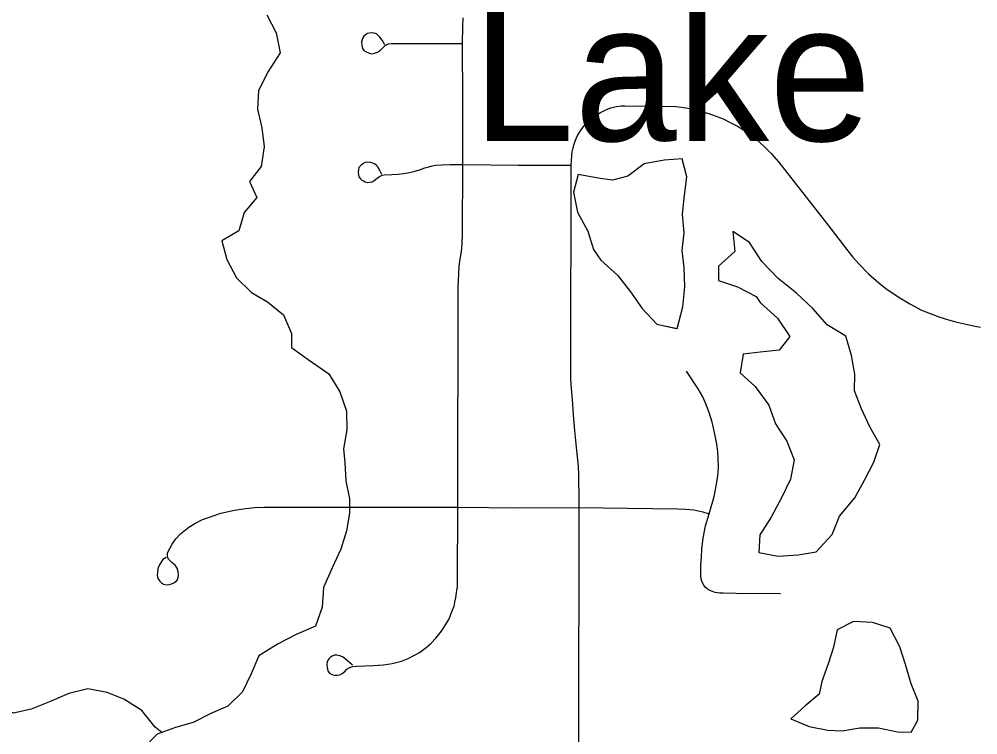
# Model space of a CAD drawing. Extents: x 0 to 34, y 0 to 22.
# Drawn here: x 5.5847 to 5.9141, y 14.6143 to 14.8603 of the extents above; entities that cross this region are included whole.
import ezdxf

# ---------------------------------------------------------------- set-up
doc = ezdxf.new("R2010")
doc.units = 0
for name, color, linetype in [('GM_X_Minor_Lake', 7, 'Continuous'), ('GM_X_Minor_Lake_Text', 7, 'Continuous'), ('GM_X_Minor_River', 7, 'Continuous'), ('GM_X_Township_Road', 7, 'Continuous')]:
    doc.layers.add(name, color=color, linetype=linetype)

msp = doc.modelspace()

# ---------------------------------------------------------------- linework, layer by layer
at = {"layer": 'GM_X_Minor_Lake'}
for points in [[(5.81071932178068, 14.75400649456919), (5.812775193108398, 14.761461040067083), (5.81345038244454, 14.768300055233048), (5.813179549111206, 14.774936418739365), (5.812538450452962, 14.780810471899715), (5.81322405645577, 14.786890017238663), (5.812575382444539, 14.793333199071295), (5.81325530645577, 14.799791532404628), (5.814127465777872, 14.806064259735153), (5.812533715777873, 14.81230573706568), (5.806279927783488, 14.811847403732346), (5.799465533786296, 14.810622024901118), (5.793826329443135, 14.806376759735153), (5.78853182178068, 14.804981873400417), (5.783590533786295, 14.805678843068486), (5.776747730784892, 14.806920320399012), (5.775114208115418, 14.80082846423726), (5.776525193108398, 14.794016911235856), (5.780019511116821, 14.787419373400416), (5.781992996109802, 14.781183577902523)], [(5.810714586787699, 14.753989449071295), (5.812775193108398, 14.761461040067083), (5.81345038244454, 14.768300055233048), (5.813179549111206, 14.774936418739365), (5.812538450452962, 14.780810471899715), (5.81322405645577, 14.786890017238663), (5.812575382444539, 14.793333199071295), (5.81325530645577, 14.799791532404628), (5.814127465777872, 14.806064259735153), (5.812533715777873, 14.81230573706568), (5.806279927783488, 14.811847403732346), (5.799465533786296, 14.810622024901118), (5.793826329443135, 14.806376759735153), (5.78853182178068, 14.804981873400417), (5.783590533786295, 14.805678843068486), (5.776747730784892, 14.806920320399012), (5.775114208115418, 14.80082846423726), (5.776525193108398, 14.794016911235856), (5.780019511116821, 14.787419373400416), (5.781992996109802, 14.781183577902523)], [(5.880414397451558, 14.71410024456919), (5.877016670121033, 14.720152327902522), (5.874096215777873, 14.72637770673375), (5.871743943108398, 14.732607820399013), (5.871863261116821, 14.738301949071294), (5.87064735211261, 14.744737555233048), (5.8686691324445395, 14.751353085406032), (5.862361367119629, 14.755257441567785), (5.857360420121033, 14.760886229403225), (5.851795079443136, 14.76612770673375), (5.84547405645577, 14.771170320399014), (5.839902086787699, 14.776981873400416), (5.835648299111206, 14.783568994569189), (5.8299115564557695, 14.787290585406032), (5.830564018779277, 14.780468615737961), (5.824934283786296, 14.775463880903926), (5.824994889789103, 14.770533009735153), (5.8314712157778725, 14.76833793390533), (5.837961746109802, 14.765004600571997)], [(5.781992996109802, 14.781183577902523), (5.784505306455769, 14.777421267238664), (5.790257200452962, 14.772371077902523), (5.79469280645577, 14.766544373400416), (5.798744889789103, 14.760904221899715), (5.803742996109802, 14.755464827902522), (5.81071932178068, 14.75400649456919)], [(5.781992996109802, 14.781183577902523), (5.784505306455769, 14.777421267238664), (5.790257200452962, 14.772371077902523), (5.79469280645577, 14.766544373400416), (5.798744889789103, 14.760904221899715), (5.803742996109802, 14.755464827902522), (5.8105895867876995, 14.75403395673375)], [(5.837961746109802, 14.765004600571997), (5.839314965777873, 14.762935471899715), (5.845261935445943, 14.757507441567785), (5.849510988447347, 14.751300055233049), (5.845775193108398, 14.746510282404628), (5.839333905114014, 14.745859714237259), (5.833460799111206, 14.74521577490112), (5.832402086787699, 14.738751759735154), (5.837580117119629, 14.734074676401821), (5.842211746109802, 14.72768168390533), (5.844565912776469, 14.721260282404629), (5.848433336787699, 14.7152385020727), (5.850977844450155, 14.708819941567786), (5.849730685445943, 14.70216274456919), (5.846770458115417, 14.696055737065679), (5.843061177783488, 14.689177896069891), (5.839151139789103, 14.683057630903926), (5.838846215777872, 14.676981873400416), (5.845501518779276, 14.675737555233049), (5.852324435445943, 14.67620346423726), (5.858571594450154, 14.677231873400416), (5.8640005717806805, 14.68318168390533), (5.866579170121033, 14.68947524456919), (5.8718130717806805, 14.69580289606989), (5.875153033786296, 14.701916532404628), (5.878302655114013, 14.708026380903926), (5.880414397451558, 14.71410024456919)], [(5.89343807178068, 14.619392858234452), (5.893532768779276, 14.62587770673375), (5.891183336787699, 14.631918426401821), (5.889205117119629, 14.63853395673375), (5.887234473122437, 14.644581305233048), (5.883931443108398, 14.650989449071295), (5.877836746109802, 14.65299986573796), (5.871383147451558, 14.653298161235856), (5.865728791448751, 14.650379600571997), (5.864473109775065, 14.644482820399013), (5.862645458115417, 14.638767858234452), (5.86044280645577, 14.632668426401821)], [(5.893441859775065, 14.619663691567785), (5.893532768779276, 14.62587770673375), (5.891183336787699, 14.631918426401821), (5.889205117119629, 14.63853395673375), (5.887234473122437, 14.644581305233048), (5.883931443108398, 14.650989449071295), (5.877836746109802, 14.65299986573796), (5.871383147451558, 14.653298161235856), (5.865728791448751, 14.650379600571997), (5.864473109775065, 14.644482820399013), (5.862645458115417, 14.638767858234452), (5.86044280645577, 14.632668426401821)], [(5.86044280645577, 14.632668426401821), (5.859548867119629, 14.62829342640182), (5.854665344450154, 14.624247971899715), (5.849787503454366, 14.619822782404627), (5.856079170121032, 14.617246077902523), (5.862543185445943, 14.615999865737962), (5.867479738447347, 14.615682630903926), (5.873537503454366, 14.616707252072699), (5.879986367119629, 14.616789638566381), (5.8864532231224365, 14.615353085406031), (5.891196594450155, 14.615223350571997), (5.89343807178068, 14.619392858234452)], [(5.86044280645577, 14.632668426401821), (5.859548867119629, 14.62829342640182), (5.854665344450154, 14.624247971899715), (5.849787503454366, 14.619822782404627), (5.856079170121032, 14.617246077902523), (5.862543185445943, 14.615999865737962), (5.867479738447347, 14.615682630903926), (5.873537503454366, 14.616707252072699), (5.879986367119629, 14.616789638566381), (5.8864532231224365, 14.615353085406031), (5.891196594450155, 14.615223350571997), (5.893553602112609, 14.619607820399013)]]:
    msp.add_lwpolyline(points, dxfattribs=at)
at = {"layer": 'GM_X_Minor_River'}
for points in [[(5.669745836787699, 14.861836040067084), (5.673011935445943, 14.85559645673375), (5.674384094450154, 14.84877543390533), (5.670256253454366, 14.84229721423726), (5.666885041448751, 14.835822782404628), (5.666547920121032, 14.829370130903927), (5.668108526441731, 14.822929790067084), (5.668909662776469, 14.81648471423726), (5.66781780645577, 14.809646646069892), (5.663869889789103, 14.804497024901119), (5.666370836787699, 14.799011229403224), (5.66204413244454, 14.793858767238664), (5.660189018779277, 14.787585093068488), (5.654333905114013, 14.78413149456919), (5.656082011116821, 14.777692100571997), (5.659348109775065, 14.771452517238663), (5.664502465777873, 14.766364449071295), (5.67002235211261, 14.763176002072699), (5.675551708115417, 14.758659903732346), (5.67825057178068, 14.752228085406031), (5.67828182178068, 14.74748471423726), (5.683998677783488, 14.743349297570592), (5.691046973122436, 14.73846293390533), (5.694881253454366, 14.732228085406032), (5.697201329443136, 14.725604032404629), (5.697243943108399, 14.71915327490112), (5.696149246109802, 14.712694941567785), (5.6965602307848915, 14.707954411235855), (5.6969806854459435, 14.701695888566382), (5.698160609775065, 14.695443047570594), (5.698192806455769, 14.690510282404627), (5.697096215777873, 14.68443168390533), (5.69524110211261, 14.678158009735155), (5.692249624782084, 14.671686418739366), (5.689260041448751, 14.665026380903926), (5.688737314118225, 14.658192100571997), (5.686504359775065, 14.651726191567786), (5.679885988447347, 14.648835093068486), (5.673649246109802, 14.645567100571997), (5.667038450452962, 14.64153774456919), (5.664425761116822, 14.635260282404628), (5.661431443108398, 14.62916842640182), (5.656345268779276, 14.624200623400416), (5.6504825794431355, 14.621693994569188), (5.644435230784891, 14.618618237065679), (5.6383784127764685, 14.61686918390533), (5.632135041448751, 14.614550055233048), (5.627425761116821, 14.60977543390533)], [(5.633669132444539, 14.615120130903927), (5.631360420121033, 14.617011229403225), (5.626771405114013, 14.622672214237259), (5.620676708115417, 14.62661539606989), (5.614972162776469, 14.628853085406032), (5.608326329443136, 14.63013717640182), (5.601699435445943, 14.62857467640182), (5.595081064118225, 14.625683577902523), (5.588840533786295, 14.623175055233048), (5.582780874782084, 14.62180573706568), (5.576696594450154, 14.624231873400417), (5.570981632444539, 14.627988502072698), (5.565263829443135, 14.632312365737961), (5.559157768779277, 14.637963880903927), (5.554186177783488, 14.644192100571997), (5.554141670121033, 14.650832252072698), (5.5533405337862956, 14.657277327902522), (5.546509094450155, 14.657800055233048), (5.538903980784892, 14.651977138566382)]]:
    msp.add_lwpolyline(points, dxfattribs=at)
at = {"layer": 'GM_X_Township_Road'}
for points in [[(5.6992558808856, 14.63831275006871), (5.696540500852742, 14.640599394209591), (5.6957544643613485, 14.641171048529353), (5.694825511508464, 14.64152834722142), (5.693825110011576, 14.641742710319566), (5.692896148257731, 14.641671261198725), (5.692184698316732, 14.64138543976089), (5.691613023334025, 14.641028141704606), (5.69104135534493, 14.640456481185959), (5.6905411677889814, 14.6395275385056), (5.690398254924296, 14.63845566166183), (5.6904697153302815, 14.637526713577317), (5.690612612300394, 14.636883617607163), (5.690826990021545, 14.6361690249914), (5.691327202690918, 14.635597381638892), (5.692113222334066, 14.635097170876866), (5.69303906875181, 14.634882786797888), (5.693896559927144, 14.634811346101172), (5.694896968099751, 14.634954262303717), (5.695611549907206, 14.635383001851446), (5.696540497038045, 14.636169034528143), (5.697255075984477, 14.636883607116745), (5.698326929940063, 14.637455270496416), (5.699327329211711, 14.637812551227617), (5.700542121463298, 14.637955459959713), (5.7064730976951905, 14.638169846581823), (5.709899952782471, 14.638384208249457), (5.712901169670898, 14.638812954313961), (5.716045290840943, 14.639670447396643), (5.718331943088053, 14.640599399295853), (5.72047566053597, 14.641742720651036), (5.722190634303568, 14.642600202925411), (5.724545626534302, 14.64431518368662), (5.726117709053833, 14.645744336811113), (5.727832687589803, 14.647527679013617), (5.729833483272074, 14.650028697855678), (5.7322630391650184, 14.65403030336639), (5.733620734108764, 14.65717444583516), (5.734120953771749, 14.658603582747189), (5.734406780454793, 14.659889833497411), (5.734729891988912, 14.661486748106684), (5.734978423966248, 14.663102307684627), (5.735102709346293, 14.664043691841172), (5.735264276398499, 14.665246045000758), (5.735335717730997, 14.66731831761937), (5.735407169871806, 14.692536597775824), (5.735466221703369, 14.76826606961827), (5.735702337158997, 14.772777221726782), (5.735876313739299, 14.775414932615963), (5.73623050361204, 14.777816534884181), (5.736640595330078, 14.780513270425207), (5.736873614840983, 14.783032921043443), (5.7369916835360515, 14.786549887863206), (5.73716566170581, 14.810345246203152), (5.737106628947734, 14.83220502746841), (5.7370507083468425, 14.8518993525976), (5.737165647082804, 14.857817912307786), (5.737224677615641, 14.860806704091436)], [(5.710338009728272, 14.851455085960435), (5.709464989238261, 14.853070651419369), (5.708619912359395, 14.854173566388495), (5.707464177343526, 14.855236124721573), (5.706196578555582, 14.855571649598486), (5.704994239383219, 14.855503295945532), (5.704329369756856, 14.855369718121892), (5.703726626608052, 14.854972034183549), (5.703127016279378, 14.854437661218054), (5.7027262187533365, 14.853838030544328), (5.702325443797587, 14.85256733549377), (5.702390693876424, 14.851377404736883), (5.7026609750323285, 14.850165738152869), (5.7031270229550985, 14.84956611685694), (5.703860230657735, 14.849031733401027), (5.704727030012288, 14.848699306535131), (5.705795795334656, 14.848432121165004), (5.706796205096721, 14.848565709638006), (5.7077966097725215, 14.848966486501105), (5.7087970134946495, 14.84969970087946), (5.709533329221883, 14.850367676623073), (5.710465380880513, 14.851234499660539), (5.711534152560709, 14.851768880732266), (5.712668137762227, 14.851899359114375), (5.7370507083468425, 14.8518993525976)], [(5.776948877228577, 14.611155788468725), (5.777110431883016, 14.692530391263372), (5.77705760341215, 14.696842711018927), (5.776998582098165, 14.701692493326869), (5.776955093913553, 14.70383933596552), (5.776899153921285, 14.706595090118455), (5.77635234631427, 14.712069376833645), (5.775665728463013, 14.718941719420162), (5.775162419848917, 14.724161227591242), (5.774752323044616, 14.729623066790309), (5.774395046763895, 14.734628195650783), (5.774276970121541, 14.737026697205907), (5.774189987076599, 14.739888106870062), (5.774395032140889, 14.810152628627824), (5.774544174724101, 14.813383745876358), (5.774696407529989, 14.814763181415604), (5.775003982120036, 14.81613950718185), (5.7753270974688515, 14.817341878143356), (5.775821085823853, 14.818693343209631), (5.776535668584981, 14.820327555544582), (5.777964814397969, 14.822573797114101), (5.77918891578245, 14.824055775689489), (5.780313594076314, 14.825230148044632), (5.781385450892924, 14.826199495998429), (5.782814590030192, 14.827221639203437), (5.784448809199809, 14.828243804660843), (5.786493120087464, 14.829262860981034), (5.788024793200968, 14.82987801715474), (5.78981123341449, 14.830284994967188), (5.7915013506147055, 14.83046830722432), (5.792824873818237, 14.830539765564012), (5.8104407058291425, 14.830284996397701), (5.812941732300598, 14.82997742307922), (5.8151910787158, 14.829620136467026), (5.8172167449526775, 14.829135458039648), (5.819478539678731, 14.828498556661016), (5.821625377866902, 14.82788651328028), (5.826627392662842, 14.82599445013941), (5.829181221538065, 14.824720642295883), (5.831682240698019, 14.823443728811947), (5.833829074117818, 14.822011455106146), (5.835851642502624, 14.820675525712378), (5.83806681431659, 14.818948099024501), (5.840670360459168, 14.816599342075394), (5.84307194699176, 14.814148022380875), (5.845622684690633, 14.811236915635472), (5.862527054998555, 14.789638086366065), (5.868961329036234, 14.781265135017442), (5.871154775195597, 14.778546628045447), (5.873351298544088, 14.776054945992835), (5.876570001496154, 14.772786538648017), (5.880040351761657, 14.769723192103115), (5.882441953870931, 14.767784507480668), (5.886679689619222, 14.764923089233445), (5.890662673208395, 14.762471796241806), (5.894748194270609, 14.760328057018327), (5.897659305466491, 14.759100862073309), (5.901027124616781, 14.757876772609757), (5.903636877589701, 14.757081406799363), (5.9063895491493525, 14.756292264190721), (5.910524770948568, 14.755322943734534), (5.913181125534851, 14.754760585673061), (5.915029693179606, 14.754446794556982)], [(5.709346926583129, 14.806930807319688), (5.70858885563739, 14.80828539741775), (5.707917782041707, 14.809515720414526), (5.7074486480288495, 14.810043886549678), (5.706743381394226, 14.810572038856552), (5.70551308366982, 14.811100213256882), (5.70451888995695, 14.811215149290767), (5.703521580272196, 14.811041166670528), (5.702816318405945, 14.810631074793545), (5.702173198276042, 14.810161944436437), (5.7017040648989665, 14.809692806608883), (5.701412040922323, 14.809282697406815), (5.70123493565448, 14.808636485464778), (5.701175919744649, 14.80781626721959), (5.701234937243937, 14.806704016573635), (5.701412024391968, 14.806116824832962), (5.701940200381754, 14.805473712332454), (5.702440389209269, 14.805016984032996), (5.702993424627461, 14.804709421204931), (5.703580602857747, 14.804358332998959), (5.704341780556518, 14.80418436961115), (5.705982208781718, 14.804417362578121), (5.706687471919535, 14.80482747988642), (5.707700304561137, 14.805613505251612), (5.708523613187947, 14.806234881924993), (5.709399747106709, 14.80670400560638), (5.710120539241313, 14.806843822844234), (5.7127302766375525, 14.80693081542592), (5.714892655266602, 14.807055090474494), (5.716884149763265, 14.807288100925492), (5.718794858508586, 14.807605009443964), (5.72075217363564, 14.808052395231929), (5.7225696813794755, 14.80867997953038), (5.724067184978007, 14.809189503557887), (5.725440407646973, 14.809515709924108), (5.72655887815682, 14.809876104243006), (5.727814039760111, 14.810112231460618), (5.729839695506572, 14.810286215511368), (5.732828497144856, 14.810345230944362), (5.73716566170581, 14.810345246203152), (5.7561143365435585, 14.810152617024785), (5.774395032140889, 14.810152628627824)], [(5.846327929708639, 14.66279474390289), (5.830998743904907, 14.662940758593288), (5.826621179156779, 14.663015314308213), (5.825378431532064, 14.663086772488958), (5.823772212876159, 14.663307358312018), (5.822607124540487, 14.663670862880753), (5.821731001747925, 14.664108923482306), (5.821072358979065, 14.664546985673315), (5.8204168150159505, 14.665131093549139), (5.8199041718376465, 14.66578662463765), (5.81941951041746, 14.666535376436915), (5.819028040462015, 14.667830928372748), (5.818897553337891, 14.669079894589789), (5.818850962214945, 14.670530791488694), (5.818956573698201, 14.67272111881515), (5.819102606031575, 14.675427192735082), (5.819248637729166, 14.678123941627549), (5.819686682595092, 14.681991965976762), (5.82056283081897, 14.686226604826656), (5.821731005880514, 14.690312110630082), (5.823483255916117, 14.696224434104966), (5.82428483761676, 14.700533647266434), (5.824722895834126, 14.70337952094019), (5.824940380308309, 14.70615392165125), (5.824868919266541, 14.709583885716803), (5.824722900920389, 14.711774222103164), (5.824356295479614, 14.71425348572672), (5.823629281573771, 14.718270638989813), (5.822824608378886, 14.721772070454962), (5.821731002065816, 14.725130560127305), (5.820634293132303, 14.728051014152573), (5.819540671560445, 14.730458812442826), (5.817934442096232, 14.733304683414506), (5.813991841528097, 14.739291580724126)], [(5.63521127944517, 14.675278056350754), (5.634024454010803, 14.674625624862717), (5.633024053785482, 14.673041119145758), (5.632380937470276, 14.67150635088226), (5.6321852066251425, 14.670192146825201), (5.632116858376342, 14.669207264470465), (5.632380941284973, 14.668091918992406), (5.633036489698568, 14.667107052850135), (5.633561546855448, 14.666581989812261), (5.634285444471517, 14.666122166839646), (5.6352703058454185, 14.665926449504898), (5.6363856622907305, 14.66599169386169), (5.63737052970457, 14.666321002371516), (5.638091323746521, 14.666715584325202), (5.638945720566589, 14.667501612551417), (5.63933716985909, 14.66842124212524), (5.639470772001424, 14.669275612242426), (5.639358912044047, 14.67032884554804), (5.638945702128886, 14.67157157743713), (5.6382653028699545, 14.672665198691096), (5.637283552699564, 14.67346056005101), (5.636050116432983, 14.67457900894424), (5.635630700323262, 14.675417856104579), (5.635677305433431, 14.676862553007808), (5.637236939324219, 14.6799072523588), (5.6384859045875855, 14.68167817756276), (5.640126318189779, 14.683452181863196), (5.642947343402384, 14.68575124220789), (5.6450537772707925, 14.687021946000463), (5.647719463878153, 14.688311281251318), (5.650037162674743, 14.68916877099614), (5.6539766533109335, 14.690473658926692), (5.658702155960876, 14.691523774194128), (5.662508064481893, 14.692182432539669), (5.6655279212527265, 14.692443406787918), (5.668808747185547, 14.692576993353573), (5.735407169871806, 14.692536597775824), (5.756623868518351, 14.692393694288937), (5.777110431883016, 14.692530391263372), (5.793554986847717, 14.692284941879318), (5.81099994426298, 14.69206437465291), (5.813699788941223, 14.691918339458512), (5.816548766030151, 14.691626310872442), (5.819612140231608, 14.69097075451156), (5.821731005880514, 14.690312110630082)]]:
    msp.add_lwpolyline(points, dxfattribs=at)

# ---------------------------------------------------------------- texts
at = {"layer": 'GM_X_Minor_Lake_Text'}
msp.add_text('Lake', height=0.047367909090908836, rotation=359.98920000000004, dxfattribs=at).set_placement((5.740197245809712, 14.818481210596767))

doc.saveas('drawing.dxf')
